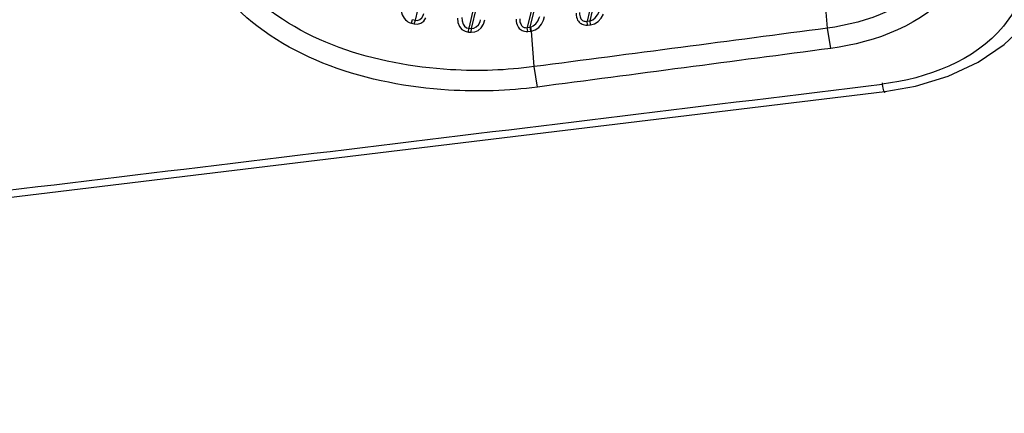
# Paper-space layout 'Sheet' of a CAD drawing. Header units: inches. Extents: x 0.2 to 10.8, y 0.2 to 8.3.
# Tile 479 of 545: x 8.1469 to 8.2449, y 6.4802 to 6.5193. Entities that reach past the tile are written whole.
import ezdxf

# ---------------------------------------------------------------- set-up
doc = ezdxf.new("R2010")
doc.units = ezdxf.units.IN
doc.header["$MEASUREMENT"] = 0
doc.layers.get('0').update_dxf_attribs({"lineweight": 5})
doc.styles.add('My Text', font='tahoma.ttf')
doc.dimstyles.new('My Dimension - mm [in] (ANSI)$0', dxfattribs={"dimtxt": 0.12, "dimasz": 0.098425, "dimexe": 0.125, "dimexo": 0.063, "dimgap": 0.031496, "dimtad": 0, "dimlfac": 250, "dimzin": 4, "dimdsep": 46, "dimtxsty": 'My Text', "dimblk": 'Filled-1', "dimcen": 0.09, "dimclrd": 1, "dimclre": 1, "dimclrt": 1, "dimadec": 1, "dimazin": 1, "dimtfac": 1, "dimtofl": 0, "dimtmove": 0, "dimatfit": 3, "dimfxl": 1, "dimtolj": 1, "dimtzin": 4, "dimlwd": -1, "dimlwe": -1, "dimarcsym": 0})

# ---------------------------------------------------------------- blocks, each defined once
blk = doc.blocks.new('*D10')
at = {"color": 1, "true_color": 0xff0000}
for p, q in [((9.449596, 8.02494), (8.403889, 8.02494)), ((8.528889, 7.926515), (8.528889, 7.823456)), ((8.528889, 5.991751), (8.528889, 6.09481)), ((9.130401, 5.893326), (8.403889, 5.893326))]:
    blk.add_line(p, q, dxfattribs=at)
at = {"layer": 'Defpoints', "color": 0}
for p in [(9.512596, 8.02494), (8.528889, 5.893326), (9.193401, 5.893326)]:
    blk.add_point(p, dxfattribs=at)
at = {"color": 1, "true_color": 0xff0000, "insert": (8.528889, 6.959133), "char_height": 0.12, "attachment_point": 5, "rotation": 90, "style": 'My Text'}
blk.add_mtext('\\A1;532.90 mm [20.980 in]', dxfattribs=at)
blk = doc.blocks.new('Filled-1')

psp = doc.layouts.new('Sheet')

# ---------------------------------------------------------------- linework, layer by layer
at = {"color": 0, "linetype": 'ByBlock', "lineweight": -3}
for p, q in [((8.227315, 6.518497), (8.227098, 6.521319)), ((8.185922, 6.518978), (8.186034, 6.519352)), ((8.186034, 6.519352), (8.186309, 6.519286)), ((8.186201, 6.518912), (8.186309, 6.519286)), ((8.193097, 6.518888), (8.193216, 6.519316)), ((8.199068, 6.519276), (8.199159, 6.519644)), ((8.203394, 6.519186), (8.203693, 6.519217)), ((8.203446, 6.518802), (8.203394, 6.519186)), ((8.203744, 6.518834), (8.203693, 6.519217)), ((8.185922, 6.518978), (8.186201, 6.518912)), ((8.191589, 6.518102), (8.191624, 6.518487)), ((8.191589, 6.518102), (8.191878, 6.518083)), ((8.191624, 6.518487), (8.191909, 6.518468)), ((8.191878, 6.518083), (8.191909, 6.518468)), ((8.197441, 6.518556), (8.197738, 6.518586)), ((8.197487, 6.518172), (8.197441, 6.518556)), ((8.197487, 6.518172), (8.197789, 6.518202)), ((8.197789, 6.518202), (8.197738, 6.518586)), ((8.197789, 6.518202), (8.197866, 6.518213)), ((8.197866, 6.518213), (8.19779, 6.518599)), ((8.198139, 6.514668), (8.197866, 6.518213)), ((8.203446, 6.518802), (8.203744, 6.518834)), ((8.227642, 6.51648), (8.227315, 6.518497)), ((8.198466, 6.512642), (8.198139, 6.514668)), ((8.129618, 6.499715), (8.233038, 6.512193))]:
    psp.add_line(p, q, dxfattribs=at)
for points in [[(8.233038, 6.512193), (8.236089, 6.512737), (8.239333, 6.51373), (8.242309, 6.515116), (8.244909, 6.516857), (8.247042, 6.518907), (8.248628, 6.521184), (8.249522, 6.523256)], [(8.184873, 6.520579), (8.184881, 6.520302), (8.184929, 6.520052), (8.185004, 6.519832), (8.185099, 6.51964), (8.185207, 6.519475), (8.185324, 6.519336), (8.185447, 6.519222), (8.18557, 6.519132), (8.185691, 6.519063), (8.185808, 6.519013), (8.185922, 6.518978)], [(8.202658, 6.520043), (8.202654, 6.519885), (8.202668, 6.519745), (8.202696, 6.519622), (8.202736, 6.519517), (8.202784, 6.51943), (8.202837, 6.51936), (8.202894, 6.519303), (8.202955, 6.519257), (8.203022, 6.51922), (8.203098, 6.519192), (8.203185, 6.519175), (8.203285, 6.519172), (8.203394, 6.519186)], [(8.203693, 6.519217), (8.203954, 6.51932), (8.204213, 6.519522), (8.204437, 6.519809), (8.204589, 6.520128), (8.204638, 6.520293)], [(8.186201, 6.518912), (8.186536, 6.518891), (8.186857, 6.518985), (8.187146, 6.519198), (8.187369, 6.519527)], [(8.186309, 6.519286), (8.186529, 6.519268), (8.186742, 6.519341), (8.186938, 6.519508), (8.187095, 6.519768), (8.18716, 6.519966)], [(8.190496, 6.519494), (8.190537, 6.519054), (8.190699, 6.518666), (8.190949, 6.51837), (8.191252, 6.518182), (8.191589, 6.518102)], [(8.190941, 6.519557), (8.190955, 6.51921), (8.191051, 6.518908), (8.191209, 6.518681), (8.191403, 6.518542), (8.191624, 6.518487)], [(8.191909, 6.518468), (8.192137, 6.518503), (8.192366, 6.518627), (8.192577, 6.518842), (8.192743, 6.519137), (8.192807, 6.519337)], [(8.19635, 6.519376), (8.196352, 6.519174), (8.19638, 6.518993), (8.196429, 6.518832), (8.196493, 6.518692), (8.196569, 6.518573), (8.196651, 6.518475), (8.196738, 6.518393), (8.196831, 6.518325), (8.196933, 6.518267), (8.197047, 6.518221), (8.197177, 6.518186), (8.197325, 6.518168), (8.197487, 6.518172)], [(8.196712, 6.51944), (8.196708, 6.519282), (8.196722, 6.519141), (8.19675, 6.519017), (8.196789, 6.51891), (8.196836, 6.518821), (8.196888, 6.518748), (8.196944, 6.518688), (8.197005, 6.51864), (8.197072, 6.5186), (8.197147, 6.51857), (8.197233, 6.51855), (8.197332, 6.518544), (8.197441, 6.518556)], [(8.19779, 6.518599), (8.198041, 6.518714), (8.198288, 6.518921), (8.198497, 6.519199), (8.198641, 6.519508), (8.198686, 6.519659)], [(8.197866, 6.518213), (8.198229, 6.518331), (8.198581, 6.518567), (8.198873, 6.518898), (8.199068, 6.519276)], [(8.202315, 6.519979), (8.202318, 6.519779), (8.202346, 6.519598), (8.202394, 6.519439), (8.202459, 6.5193), (8.202534, 6.519184), (8.202616, 6.519088), (8.202702, 6.519008), (8.202795, 6.518943), (8.202896, 6.518888), (8.203009, 6.518844), (8.203138, 6.518812), (8.203285, 6.518796), (8.203446, 6.518802)], [(8.203744, 6.518834), (8.204123, 6.518935), (8.204493, 6.519163), (8.204808, 6.519504), (8.205015, 6.519894)], [(8.191878, 6.518083), (8.19222, 6.518116), (8.192559, 6.518261), (8.192865, 6.518523), (8.193097, 6.518888)]]:
    psp.add_lwpolyline(points, dxfattribs=at)
psp.add_arc((2.970908, 49.524948), 43.332675, 276.8368623, 276.9745971, dxfattribs=at)
for points in [[(8.191909, 6.518468), (8.1973, 6.540203), (8.197392, 6.563874), (8.192159, 6.585647)], [(8.186309, 6.519286), (8.191448, 6.540529), (8.191536, 6.563575), (8.186547, 6.584853)], [(8.191873, 6.585623), (8.197069, 6.563856), (8.196977, 6.540216), (8.191624, 6.518487)], [(8.197702, 6.585503), (8.202865, 6.563793), (8.202769, 6.540227), (8.197441, 6.518556)], [(8.197738, 6.518586), (8.203095, 6.540258), (8.203184, 6.563849), (8.19798, 6.585558)], [(8.203603, 6.585074), (8.20862, 6.563692), (8.208543, 6.540537), (8.203394, 6.519186)], [(8.203693, 6.519217), (8.208862, 6.540542), (8.20894, 6.563688), (8.203902, 6.585045)], [(8.227315, 6.518497), (8.217591, 6.517215), (8.207865, 6.515938), (8.198139, 6.514668)], [(8.227642, 6.51648), (8.217917, 6.515194), (8.208192, 6.513915), (8.198466, 6.512642)]]:
    psp.add_open_spline(points, degree=3, dxfattribs=at)
for points, knots in [([(8.239801, 6.526591), (8.239462, 6.525551), (8.236752, 6.521051), (8.231299, 6.519034), (8.227315, 6.518497)], [0, 0, 0, 0, 0.213923, 1, 1, 1, 1]), ([(8.241573, 6.525585), (8.2412, 6.524415), (8.238208, 6.519354), (8.232099, 6.517069), (8.227642, 6.51648)], [0, 0, 0, 0, 0.214503, 1, 1, 1, 1]), ([(8.198139, 6.514668), (8.195382, 6.514304), (8.185391, 6.513915), (8.174453, 6.517139), (8.169419, 6.522436)], [0, 0, 0, 0, 0.275614, 1, 1, 1, 1]), ([(8.198466, 6.512642), (8.195533, 6.512258), (8.184905, 6.511867), (8.17329, 6.515382), (8.167976, 6.521052)], [0, 0, 0, 0, 0.275683, 1, 1, 1, 1]), ([(8.246586, 6.521836), (8.24622, 6.52069), (8.243253, 6.515692), (8.237183, 6.513471), (8.232763, 6.51293)], [0, 0, 0, 0, 0.212769, 1, 1, 1, 1]), ([(8.233049, 6.512106), (8.233001, 6.512058), (8.232824, 6.51264), (8.23282, 6.512802), (8.232779, 6.513068)], [0, 0, 0, 0, 0.201617, 1, 1, 1, 1])]:
    psp.add_open_spline(points, degree=3, knots=knots, dxfattribs=at)

# ---------------------------------------------------------------- dimensions: what is measured, and where the dimension line sits
dim = psp.add_linear_dim(base=(8.528889, 5.893326), p1=(9.512596, 8.02494), p2=(9.193401, 5.893326), angle=90, dimstyle='My Dimension - mm [in] (ANSI)$0', override={"dimpost": ' mm'})
dim.commit()
dim.dimension.update_dxf_attribs({"geometry": '*D10', "text_midpoint": (8.528889, 6.959133)})

doc.saveas('drawing.dxf')
